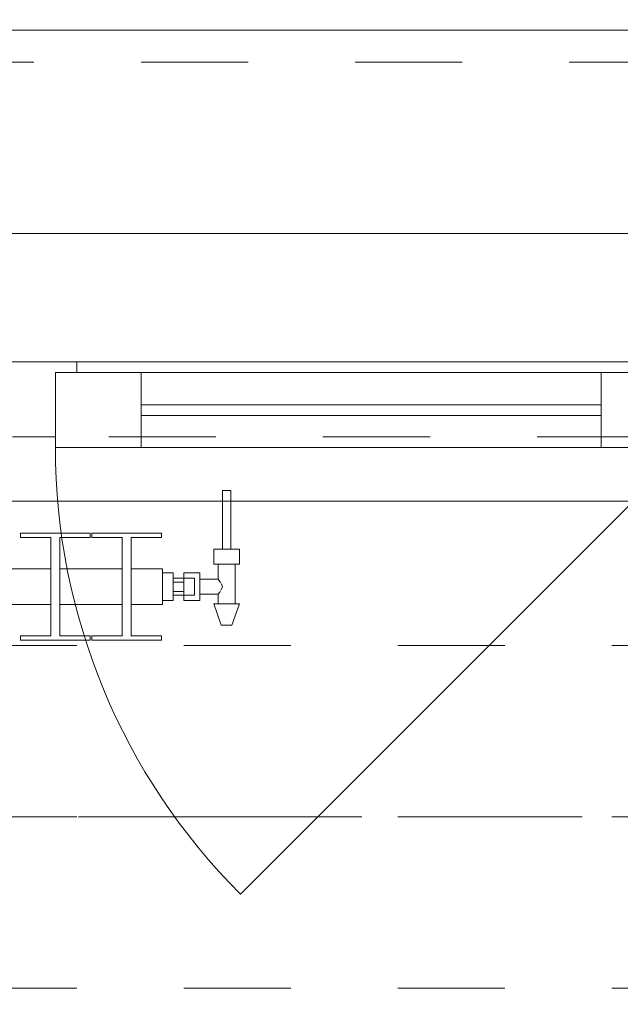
# Model space of a CAD drawing. Header units: metres. Extents: x -4 to 100, y -11 to 17.
# Tile 403 of 656: x 35.227 to 35.788, y 12.975 to 13.895. Entities that reach past the tile are written whole.
import ezdxf

# ---------------------------------------------------------------- set-up
doc = ezdxf.new("R2010")
doc.units = ezdxf.units.M
doc.header["$MEASUREMENT"] = 0
for name, pattern in [('Achse', [0.2, 0.1, -0.05, 0, -0.05]), ('Strichlinie doppelt', [0.546806, 0.264583, -0.105833, 0.070556, -0.105833]), ('Strichlinie eng', [0.115, 0.075, -0.04]), ('Untersicht', [0.1, 0.075, -0.025]), ('Wipeout_Contour', [1, 0, -1])]:
    doc.linetypes.add(name, pattern=pattern)
for name, color, linetype in [('152 - Bemaßung_ Beschriftung.Ausbau', 7, 'Continuous'), ('451 - Universal.Achsen Raster', 7, 'Continuous'), ('603 - Struktur.Bodenplatte_ Decke Roh', 7, 'Continuous'), ('604 - Struktur.Wand Aussen', 7, 'Continuous'), ('608 - Struktur.Träger', 7, 'Continuous'), ('650 - Abdeckung.Fußboden Aufbau', 7, 'Continuous'), ('801 - HKLSE.Heizung_ Klima_ Lüftung', 7, 'Continuous'), ('Neubau_653 - Abdeckung.TB Verkofferung', 7, 'Continuous')]:
    doc.layers.add(name, color=color, linetype=linetype)
doc.styles.add('ERSTELLTER_STIL_2', font='txt')
doc.dimstyles.new('ERSTELLTER_STIL__5', dxfattribs={"dimtxt": 0.1, "dimasz": 0.0532, "dimexe": 0.18, "dimexo": 0.0625, "dimgap": 0, "dimtad": 1, "dimtih": 1, "dimtoh": 1, "dimzin": 0, "dimdsep": 46, "dimtxsty": 'ERSTELLTER_STIL_2', "dimblk": 'ARROWHEAD_2', "dimblk1": 'ARROWHEAD_2', "dimblk2": 'ARROWHEAD_2', "dimcen": 0.09, "dimse1": 1, "dimse2": 1, "dimclrd": 7, "dimclre": 7, "dimclrt": 7, "dimazin": 0, "dimtfac": 1, "dimtdec": 4, "dimtmove": 0, "dimatfit": 3, "dimfxl": 1, "dimtolj": 1, "dimtzin": 0, "dimarcsym": 0})

# ---------------------------------------------------------------- blocks, each defined once
blk = doc.blocks.new('*D301')
at = {"layer": '152 - Bemaßung_ Beschriftung.Ausbau', "color": 7, "linetype": 'Continuous', "lineweight": 5}
for p, q in [((33.54, 14.8025), (33.54, 14.9075)), ((33.56021, 14.89), (33.51979, 14.82)), ((35.96021, 14.89), (35.91979, 14.82)), ((32.34, 14.855), (33.54, 14.855)), ((33.54, 14.855), (35.94, 14.855))]:
    blk.add_line(p, q, dxfattribs=at)
at = {"layer": '152 - Bemaßung_ Beschriftung.Ausbau', "color": 7, "lineweight": 5, "char_height": 0.1, "attachment_point": 7, "style": 'ERSTELLTER_STIL_2'}
for s, insert in [('\\A1;{\\pql;\\fArial|b0|i0|c0|p38;2,40}', (34.60697, 14.875)), ('\\A1;{\\pql;\\fArial|b0|i0|c0|p38;2,01}', (34.60697, 14.735))]:
    blk.add_mtext(s, dxfattribs=dict(at, insert=insert))
blk = doc.blocks.new('ARROWHEAD_2')
at = {"color": 0, "linetype": 'Continuous', "lineweight": 0}
for p, q in [((-0.378, -0.655), (0.378, 0.655)), ((0, 0), (-1, 0))]:
    blk.add_line(p, q, dxfattribs=at)
blk = doc.blocks.new('*D302')
at = {"layer": '152 - Bemaßung_ Beschriftung.Ausbau', "color": 7, "linetype": 'Continuous', "lineweight": 5}
for p, q in [((35.94, 14.8025), (35.94, 14.9075)), ((35.96021, 14.89), (35.91979, 14.82)), ((37.15021, 14.89), (37.10979, 14.82)), ((33.54, 14.855), (35.94, 14.855)), ((35.94, 14.855), (37.13, 14.855))]:
    blk.add_line(p, q, dxfattribs=at)
at = {"layer": '152 - Bemaßung_ Beschriftung.Ausbau', "color": 7, "lineweight": 5, "insert": (36.40197, 14.875), "char_height": 0.1, "attachment_point": 7, "style": 'ERSTELLTER_STIL_2'}
blk.add_mtext('\\A1;{\\pql;\\fArial|b0|i0|c0|p38;1,19}', dxfattribs=at)
blk = doc.blocks.new('*D336')
at = {"layer": '152 - Bemaßung_ Beschriftung.Ausbau', "color": 7, "linetype": 'Continuous', "lineweight": 5}
for p, q in [((32.99999, 15.3025), (32.99999, 15.4075)), ((33.0202, 15.39), (32.97978, 15.32)), ((36.4902, 15.39), (36.44978, 15.32)), ((32.85999, 15.355), (32.99999, 15.355)), ((32.99999, 15.355), (36.46999, 15.355))]:
    blk.add_line(p, q, dxfattribs=at)
at = {"layer": '152 - Bemaßung_ Beschriftung.Ausbau', "color": 7, "lineweight": 5, "char_height": 0.1, "attachment_point": 7, "style": 'ERSTELLTER_STIL_2'}
for s, insert in [('\\A1;{\\pql;\\fArial|b0|i0|c0|p38;3,47}', (34.52607, 15.375)), ('\\A1;{\\pql;\\fArial|b0|i0|c0|p38;12}', (36.29799, 15.375))]:
    blk.add_mtext(s, dxfattribs=dict(at, insert=insert))
blk = doc.blocks.new('*D337')
at = {"layer": '152 - Bemaßung_ Beschriftung.Ausbau', "color": 7, "linetype": 'Continuous', "lineweight": 5}
for p, q in [((36.46999, 15.3025), (36.46999, 15.4075)), ((36.4902, 15.39), (36.44978, 15.32)), ((36.6102, 15.39), (36.56978, 15.32)), ((32.99999, 15.355), (36.46999, 15.355)), ((36.46999, 15.355), (36.58999, 15.355))]:
    blk.add_line(p, q, dxfattribs=at)
blk = doc.blocks.new('*D373')
at = {"layer": '152 - Bemaßung_ Beschriftung.Ausbau', "color": 7, "linetype": 'Continuous', "lineweight": 5}
for p, q in [((33.07999, 15.8025), (33.07999, 15.9075)), ((33.1002, 15.89), (33.05978, 15.82)), ((36.4002, 15.89), (36.35978, 15.82)), ((32.77999, 15.855), (33.07999, 15.855)), ((33.07999, 15.855), (36.37999, 15.855))]:
    blk.add_line(p, q, dxfattribs=at)
at = {"layer": '152 - Bemaßung_ Beschriftung.Ausbau', "color": 7, "lineweight": 5, "insert": (34.59696, 15.875), "char_height": 0.1, "attachment_point": 7, "style": 'ERSTELLTER_STIL_2'}
blk.add_mtext('\\A1;{\\pql;\\fArial|b0|i0|c0|p38;3,30}', dxfattribs=at)
blk = doc.blocks.new('*D374')
at = {"layer": '152 - Bemaßung_ Beschriftung.Ausbau', "color": 7, "linetype": 'Continuous', "lineweight": 5}
for p, q in [((36.37999, 15.8025), (36.37999, 15.9075)), ((36.4002, 15.89), (36.35978, 15.82)), ((36.7002, 15.89), (36.65978, 15.82)), ((33.07999, 15.855), (36.37999, 15.855)), ((36.37999, 15.855), (36.67999, 15.855))]:
    blk.add_line(p, q, dxfattribs=at)
at = {"layer": '152 - Bemaßung_ Beschriftung.Ausbau', "color": 7, "lineweight": 5, "insert": (36.4541, 15.875), "char_height": 0.1, "attachment_point": 7, "style": 'ERSTELLTER_STIL_2'}
blk.add_mtext('\\A1;{\\pql;\\fArial|b0|i0|c0|p38;30}', dxfattribs=at)

msp = doc.modelspace()

# ---------------------------------------------------------------- linework, layer by layer
at = {"layer": '451 - Universal.Achsen Raster', "color": 160, "linetype": 'Strichlinie doppelt', "lineweight": 9, "true_color": 0x3232ff}
msp.add_line((64.93502, 13.14998), (-3.175, 13.14998), dxfattribs=at)
at = {"layer": '603 - Struktur.Bodenplatte_ Decke Roh', "color": 7, "linetype": 'Continuous', "lineweight": 18, "flags": 128}
msp.add_lwpolyline([(47.47999, 13.695), (14.77999, 13.695), (14.77999, 13.455), (14.77999, 12.99998), (14.84, 12.99998), (14.84, 8.58498), (13.03, 8.58498), (13.03, 8.72498), (11.41, 8.72498), (11.41, 12.99998), (11.47999, 12.99998), (11.47999, 13.455), (11.47999, 13.695), (-0.015, 13.695)], dxfattribs=at)
at = {"layer": '604 - Struktur.Wand Aussen', "color": 7, "linetype": 'Continuous', "lineweight": 9}
msp.add_line((35.84, 13.885), (33.64, 13.885), dxfattribs=at)
at = {"layer": '604 - Struktur.Wand Aussen', "color": 7, "linetype": 'Strichlinie eng', "lineweight": 9}
msp.add_line((35.84, 13.855), (33.64, 13.855), dxfattribs=at)
at = {"layer": '604 - Struktur.Wand Aussen', "color": 7, "linetype": 'Continuous', "lineweight": 13}
for p, q in [((35.2, 13.575), (35.24, 13.575)), ((35.24, 13.575), (35.28, 13.575)), ((35.28, 13.575), (35.83, 13.575)), ((35.28, 13.575), (35.28, 13.565)), ((35.28, 13.565), (35.26, 13.565)), ((35.26, 13.565), (35.26, 13.505)), ((35.26, 13.495), (35.26, 13.565)), ((35.26, 13.565), (35.34, 13.565)), ((35.34, 13.565), (35.77, 13.565)), ((35.34, 13.565), (35.34, 13.495)), ((35.77, 13.495), (35.77, 13.565)), ((35.77, 13.565), (35.85, 13.565)), ((35.34, 13.535), (35.77, 13.535)), ((35.77, 13.525), (35.34, 13.525)), ((35.24, 13.505), (35.22, 13.505)), ((35.26, 13.505), (35.24, 13.505)), ((35.34, 13.495), (35.26, 13.495)), ((35.77, 13.495), (35.34, 13.495)), ((35.85, 13.495), (35.77, 13.495))]:
    msp.add_line(p, q, dxfattribs=at)
at = {"layer": '608 - Struktur.Träger', "color": 7, "linetype": 'Untersicht', "lineweight": 13}
for p, q in [((14.77999, 13.30998), (47.47999, 13.30998)), ((14.77999, 12.98998), (47.47999, 12.98998))]:
    msp.add_line(p, q, dxfattribs=at)
at = {"layer": '608 - Struktur.Träger', "color": 7, "linetype": 'Achse', "lineweight": 9}
msp.add_line((14.77999, 13.14998), (47.47999, 13.14998), dxfattribs=at)
at = {"layer": '650 - Abdeckung.Fußboden Aufbau', "color": 7, "linetype": 'Continuous', "lineweight": 13, "flags": 128}
msp.add_lwpolyline([(36.46999, 8.25), (36.46999, 12.98998), (36.36999, 12.98998), (36.36999, 13.445), (33.08999, 13.445), (33.08999, 12.98998)], dxfattribs=at)
at = {"layer": 'Neubau_653 - Abdeckung.TB Verkofferung', "color": 1, "linetype": 'Untersicht', "lineweight": 9}
msp.add_line((15.11, 13.50498), (47.13002, 13.50498), dxfattribs=at)

# ---------------------------------------------------------------- dimensions: what is measured, and where the dimension line sits
at = {"layer": '152 - Bemaßung_ Beschriftung.Ausbau', "color": 7, "linetype": 'Continuous', "lineweight": 5}
for base, p1, p2, picture, middle in [((35.94, 14.855), (33.54, 13.575), (35.94, 13.575), '*D301', (34.73685, 14.925)), ((37.13, 14.855), (35.94, 13.575), (37.13, 13.575), '*D302', (36.53185, 14.925))]:
    dim = msp.add_linear_dim(base=base, p1=p1, p2=p2, angle=0, dimstyle='ERSTELLTER_STIL__5', dxfattribs=at)
    dim.commit()
    dim.dimension.update_dxf_attribs({"geometry": picture, "text_midpoint": middle, "dimtype": 160})

# ---------------------------------------------------------------- next in the draw order: wipeouts: each hides what was drawn before it
at = {"color": 254, "linetype": 'Wipeout_Contour', "lineweight": 0, "ltscale": 9110.125896}
msp.add_wipeout([(34.35999, 13.38167), (34.35999, 13.34833), (34.38916, 13.34833), (34.38916, 13.31917), (34.36082, 13.31917), (34.36082, 13.315), (34.42582, 13.315), (34.42582, 13.31917), (34.39749, 13.31917), (34.39749, 13.34833), (34.45582, 13.34833), (34.45582, 13.31917), (34.42749, 13.31917), (34.42749, 13.315), (34.49249, 13.315), (34.49249, 13.31917), (34.46416, 13.31917), (34.46416, 13.34833), (34.52249, 13.34833), (34.52249, 13.31917), (34.49416, 13.31917), (34.49416, 13.315), (34.55916, 13.315), (34.55916, 13.31917), (34.53082, 13.31917), (34.53082, 13.34833), (34.58916, 13.34833), (34.58916, 13.31917), (34.56082, 13.31917), (34.56082, 13.315), (34.62582, 13.315), (34.62582, 13.31917), (34.59749, 13.31917), (34.59749, 13.34833), (34.65582, 13.34833), (34.65582, 13.31917), (34.62749, 13.31917), (34.62749, 13.315), (34.69249, 13.315), (34.69249, 13.31917), (34.66416, 13.31917), (34.66416, 13.34833), (34.72249, 13.34833), (34.72249, 13.31917), (34.69416, 13.31917), (34.69416, 13.315), (34.75916, 13.315), (34.75916, 13.31917), (34.73082, 13.31917), (34.73082, 13.34833), (34.78916, 13.34833), (34.78916, 13.31917), (34.76082, 13.31917), (34.76082, 13.315), (34.82582, 13.315), (34.82582, 13.31917), (34.79749, 13.31917), (34.79749, 13.34833), (34.85582, 13.34833), (34.85582, 13.31917), (34.82749, 13.31917), (34.82749, 13.315), (34.89249, 13.315), (34.89249, 13.31917), (34.86416, 13.31917), (34.86416, 13.34833), (34.92249, 13.34833), (34.92249, 13.31917), (34.89416, 13.31917), (34.89416, 13.315), (34.95916, 13.315), (34.95916, 13.31917), (34.93082, 13.31917), (34.93082, 13.34833), (34.98916, 13.34833), (34.98916, 13.31917), (34.96082, 13.31917), (34.96082, 13.315), (35.02582, 13.315), (35.02582, 13.31917), (34.99749, 13.31917), (34.99749, 13.34833), (35.05582, 13.34833), (35.05582, 13.31917), (35.02749, 13.31917), (35.02749, 13.315), (35.09249, 13.315), (35.09249, 13.31917), (35.06416, 13.31917), (35.06416, 13.34833), (35.12249, 13.34833), (35.12249, 13.31917), (35.09416, 13.31917), (35.09416, 13.315), (35.15916, 13.315), (35.15916, 13.31917), (35.13082, 13.31917), (35.13082, 13.34833), (35.18916, 13.34833), (35.18916, 13.31917), (35.16082, 13.31917), (35.16082, 13.315), (35.22582, 13.315), (35.22582, 13.31917), (35.19749, 13.31917), (35.19749, 13.34833), (35.25582, 13.34833), (35.25582, 13.31917), (35.22749, 13.31917), (35.22749, 13.315), (35.29249, 13.315), (35.29249, 13.31917), (35.26416, 13.31917), (35.26416, 13.34833), (35.32249, 13.34833), (35.32249, 13.31917), (35.29416, 13.31917), (35.29416, 13.315), (35.35916, 13.315), (35.35916, 13.31917), (35.33082, 13.31917), (35.33082, 13.34833), (35.35999, 13.34833), (35.35999, 13.38167), (35.33082, 13.38167), (35.33082, 13.41083), (35.35916, 13.41083), (35.35916, 13.415), (35.29416, 13.415), (35.29416, 13.41083), (35.32249, 13.41083), (35.32249, 13.38167), (35.26416, 13.38167), (35.26416, 13.41083), (35.29249, 13.41083), (35.29249, 13.415), (35.22749, 13.415), (35.22749, 13.41083), (35.25582, 13.41083), (35.25582, 13.38167), (35.19749, 13.38167), (35.19749, 13.41083), (35.22582, 13.41083), (35.22582, 13.415), (35.16082, 13.415), (35.16082, 13.41083), (35.18916, 13.41083), (35.18916, 13.38167), (35.13082, 13.38167), (35.13082, 13.41083), (35.15916, 13.41083), (35.15916, 13.415), (35.09416, 13.415), (35.09416, 13.41083), (35.12249, 13.41083), (35.12249, 13.38167), (35.06416, 13.38167), (35.06416, 13.41083), (35.09249, 13.41083), (35.09249, 13.415), (35.02749, 13.415), (35.02749, 13.41083), (35.05582, 13.41083), (35.05582, 13.38167), (34.99749, 13.38167), (34.99749, 13.41083), (35.02582, 13.41083), (35.02582, 13.415), (34.96082, 13.415), (34.96082, 13.41083), (34.98916, 13.41083), (34.98916, 13.38167), (34.93082, 13.38167), (34.93082, 13.41083), (34.95916, 13.41083), (34.95916, 13.415), (34.89416, 13.415), (34.89416, 13.41083), (34.92249, 13.41083), (34.92249, 13.38167), (34.86416, 13.38167), (34.86416, 13.41083), (34.89249, 13.41083), (34.89249, 13.415), (34.82749, 13.415), (34.82749, 13.41083), (34.85582, 13.41083), (34.85582, 13.38167), (34.79749, 13.38167), (34.79749, 13.41083), (34.82582, 13.41083), (34.82582, 13.415), (34.76082, 13.415), (34.76082, 13.41083), (34.78916, 13.41083), (34.78916, 13.38167), (34.73082, 13.38167), (34.73082, 13.41083), (34.75916, 13.41083), (34.75916, 13.415), (34.69416, 13.415), (34.69416, 13.41083), (34.72249, 13.41083), (34.72249, 13.38167), (34.66416, 13.38167), (34.66416, 13.41083), (34.69249, 13.41083), (34.69249, 13.415), (34.62749, 13.415), (34.62749, 13.41083), (34.65582, 13.41083), (34.65582, 13.38167), (34.59749, 13.38167), (34.59749, 13.41083), (34.62582, 13.41083), (34.62582, 13.415), (34.56082, 13.415), (34.56082, 13.41083), (34.58916, 13.41083), (34.58916, 13.38167), (34.53082, 13.38167), (34.53082, 13.41083), (34.55916, 13.41083), (34.55916, 13.415), (34.49416, 13.415), (34.49416, 13.41083), (34.52249, 13.41083), (34.52249, 13.38167), (34.46416, 13.38167), (34.46416, 13.41083), (34.49249, 13.41083), (34.49249, 13.415), (34.42749, 13.415), (34.42749, 13.41083), (34.45582, 13.41083), (34.45582, 13.38167), (34.39749, 13.38167), (34.39749, 13.41083), (34.42582, 13.41083), (34.42582, 13.415), (34.36082, 13.415), (34.36082, 13.41083), (34.38916, 13.41083), (34.38916, 13.38167)], dxfattribs=at).dxf.layer = '801 - HKLSE.Heizung_ Klima_ Lüftung'

# ---------------------------------------------------------------- next in the draw order: linework, layer by layer
at = {"layer": '801 - HKLSE.Heizung_ Klima_ Lüftung', "color": 7, "linetype": 'Continuous', "lineweight": 5}
for p, q in [((35.22749, 13.415), (35.22749, 13.41083)), ((35.29249, 13.415), (35.22749, 13.415)), ((35.22749, 13.415), (35.22749, 13.41083)), ((35.29249, 13.41083), (35.29249, 13.415)), ((35.29249, 13.41083), (35.29249, 13.415)), ((35.29416, 13.415), (35.29416, 13.41083)), ((35.29416, 13.415), (35.29416, 13.41083)), ((35.22749, 13.41083), (35.25582, 13.41083)), ((35.25582, 13.41083), (35.25582, 13.31917)), ((35.26416, 13.31917), (35.26416, 13.41083)), ((35.26416, 13.41083), (35.29249, 13.41083)), ((35.29416, 13.41083), (35.32249, 13.41083)), ((35.32249, 13.41083), (35.32249, 13.31917)), ((35.33082, 13.31917), (35.33082, 13.41083)), ((35.19749, 13.38167), (35.25582, 13.38167)), ((35.26416, 13.38167), (35.32249, 13.38167)), ((35.19749, 13.34833), (35.25582, 13.34833)), ((35.26416, 13.34833), (35.32249, 13.34833)), ((35.22749, 13.31917), (35.22749, 13.315)), ((35.25582, 13.31917), (35.22749, 13.31917)), ((35.22749, 13.31917), (35.22749, 13.315)), ((35.22749, 13.315), (35.29249, 13.315)), ((35.22749, 13.315), (35.29249, 13.315)), ((35.29249, 13.31917), (35.26416, 13.31917)), ((35.29249, 13.315), (35.29249, 13.31917)), ((35.29249, 13.315), (35.29249, 13.31917)), ((35.29416, 13.31917), (35.29416, 13.315)), ((35.32249, 13.31917), (35.29416, 13.31917)), ((35.29416, 13.31917), (35.29416, 13.315)), ((35.29416, 13.315), (35.35916, 13.315)), ((35.29416, 13.315), (35.35916, 13.315)), ((35.35916, 13.31917), (35.33082, 13.31917)), ((35.35916, 13.315), (35.35916, 13.31917))]:
    msp.add_line(p, q, dxfattribs=at)

# ---------------------------------------------------------------- next in the draw order: wipeouts: each hides what was drawn before it
at = {"color": 254, "linetype": 'Wipeout_Contour', "lineweight": 0, "ltscale": 1207.111879}
msp.add_wipeout([(35.35999, 13.35201), (35.36999, 13.35201), (35.36999, 13.357), (35.37999, 13.357), (35.37999, 13.352), (35.39499, 13.352), (35.39499, 13.358), (35.41199, 13.358), (35.41199, 13.349), (35.40799, 13.349), (35.41499, 13.329), (35.42499, 13.329), (35.43199, 13.349), (35.42799, 13.349), (35.42799, 13.386), (35.43199, 13.386), (35.43199, 13.4), (35.42399, 13.4), (35.42399, 13.455), (35.41599, 13.455), (35.41599, 13.4), (35.40799, 13.4), (35.40799, 13.386), (35.41199, 13.386), (35.41199, 13.372), (35.39499, 13.372), (35.39499, 13.378), (35.37999, 13.378), (35.37999, 13.373), (35.36999, 13.373), (35.36999, 13.37799), (35.35999, 13.37799)], dxfattribs=at).dxf.layer = '801 - HKLSE.Heizung_ Klima_ Lüftung'

# ---------------------------------------------------------------- next in the draw order: linework, layer by layer
at = {"layer": '604 - Struktur.Wand Aussen', "color": 7, "linetype": 'Continuous', "lineweight": 9}
for p, q in [((35.85, 13.495), (35.43281, 13.07781)), ((35.93, 13.445), (33.55, 13.445))]:
    msp.add_line(p, q, dxfattribs=at)
at = {"layer": '604 - Struktur.Wand Aussen', "color": 7, "linetype": 'Strichlinie eng', "lineweight": 9}
msp.add_line((35.93, 13.445), (33.55, 13.445), dxfattribs=at)
at = {"layer": '604 - Struktur.Wand Aussen', "color": 7, "linetype": 'Continuous', "lineweight": 9}
msp.add_arc((35.85, 13.495), 0.59, 180, 225, dxfattribs=at)
at = {"layer": '801 - HKLSE.Heizung_ Klima_ Lüftung', "color": 7, "linetype": 'Continuous', "lineweight": 5}
for p, q in [((35.41599, 13.455), (35.41716, 13.455)), ((35.41599, 13.455), (35.41599, 13.4)), ((35.41716, 13.455), (35.41999, 13.455)), ((35.41999, 13.455), (35.42282, 13.455)), ((35.42282, 13.455), (35.42399, 13.455)), ((35.42399, 13.455), (35.42399, 13.4)), ((35.35916, 13.415), (35.29416, 13.415)), ((35.35916, 13.41083), (35.35916, 13.415)), ((35.33082, 13.41083), (35.35916, 13.41083)), ((35.40799, 13.4), (35.41399, 13.4)), ((35.40799, 13.4), (35.40799, 13.386)), ((35.41399, 13.4), (35.42599, 13.4)), ((35.41599, 13.4), (35.41716, 13.4)), ((35.41716, 13.4), (35.41999, 13.4)), ((35.41999, 13.4), (35.42282, 13.4)), ((35.42282, 13.4), (35.42399, 13.4)), ((35.42599, 13.4), (35.43199, 13.4)), ((35.43199, 13.4), (35.43199, 13.386)), ((35.33082, 13.38167), (35.35999, 13.38167)), ((35.35999, 13.38167), (35.35999, 13.37679)), ((35.35999, 13.37799), (35.36999, 13.37799)), ((35.36999, 13.37799), (35.36999, 13.365)), ((35.37999, 13.373), (35.37999, 13.378)), ((35.37999, 13.378), (35.37999, 13.3715)), ((35.39499, 13.378), (35.37999, 13.378)), ((35.39499, 13.378), (35.39499, 13.3715)), ((35.40799, 13.386), (35.41399, 13.386)), ((35.41199, 13.386), (35.41199, 13.372)), ((35.41399, 13.386), (35.42599, 13.386)), ((35.42599, 13.386), (35.43199, 13.386)), ((35.42799, 13.386), (35.42799, 13.349)), ((35.35999, 13.37679), (35.35999, 13.365)), ((35.37999, 13.373), (35.36999, 13.373)), ((35.36999, 13.36933), (35.37999, 13.36933)), ((35.37999, 13.373), (35.37999, 13.37066)), ((35.37999, 13.373), (35.38999, 13.373)), ((35.37999, 13.373), (35.37999, 13.37066)), ((35.37999, 13.3715), (35.37999, 13.36933)), ((35.37999, 13.37066), (35.37999, 13.365)), ((35.37999, 13.37066), (35.37999, 13.36933)), ((35.37999, 13.36933), (35.37999, 13.365)), ((35.38999, 13.373), (35.38999, 13.37066)), ((35.38999, 13.37066), (35.38999, 13.365)), ((35.41199, 13.372), (35.39499, 13.372)), ((35.39499, 13.3715), (35.39499, 13.3585)), ((35.41199, 13.372), (35.4137, 13.36995)), ((35.4137, 13.36995), (35.41422, 13.36889)), ((35.35999, 13.365), (35.35999, 13.35321)), ((35.36999, 13.365), (35.36999, 13.35201)), ((35.36999, 13.36067), (35.37999, 13.36067)), ((35.37999, 13.365), (35.37999, 13.36067)), ((35.37999, 13.365), (35.37999, 13.35934)), ((35.37999, 13.36067), (35.37999, 13.3585)), ((35.37999, 13.36067), (35.37999, 13.35934)), ((35.37999, 13.35934), (35.37999, 13.357)), ((35.37999, 13.35934), (35.37999, 13.357)), ((35.38999, 13.365), (35.38999, 13.35934)), ((35.38999, 13.35934), (35.38999, 13.357)), ((35.4137, 13.36005), (35.41199, 13.358)), ((35.41422, 13.36111), (35.4137, 13.36005)), ((35.41473, 13.36785), (35.41612, 13.365)), ((35.41612, 13.365), (35.41473, 13.36215)), ((35.35999, 13.35321), (35.35999, 13.34833)), ((35.35999, 13.35201), (35.36999, 13.35201)), ((35.35999, 13.35201), (35.36999, 13.35201)), ((35.35999, 13.35201), (35.36999, 13.35201)), ((35.35999, 13.35201), (35.36999, 13.35201)), ((35.37999, 13.357), (35.36999, 13.357)), ((35.37999, 13.3585), (35.37999, 13.352)), ((35.37999, 13.357), (35.38999, 13.357)), ((35.37999, 13.352), (35.37999, 13.357)), ((35.39499, 13.352), (35.37999, 13.352)), ((35.39499, 13.3585), (35.39499, 13.352)), ((35.41199, 13.358), (35.39499, 13.358)), ((35.41199, 13.358), (35.41199, 13.349)), ((35.33082, 13.34833), (35.35999, 13.34833)), ((35.40799, 13.349), (35.4115, 13.349)), ((35.40799, 13.349), (35.41499, 13.329)), ((35.4115, 13.349), (35.41999, 13.349)), ((35.41999, 13.349), (35.42847, 13.349)), ((35.43199, 13.349), (35.42499, 13.329)), ((35.42847, 13.349), (35.43199, 13.349)), ((35.41499, 13.329), (35.41645, 13.329)), ((35.41645, 13.329), (35.41999, 13.329)), ((35.41999, 13.329), (35.42352, 13.329)), ((35.42352, 13.329), (35.42499, 13.329))]:
    msp.add_line(p, q, dxfattribs=at)

# ---------------------------------------------------------------- next in the draw order: dimensions: what is measured, and where the dimension line sits
at = {"layer": '152 - Bemaßung_ Beschriftung.Ausbau', "color": 7, "linetype": 'Continuous', "lineweight": 5}
for base, p1, p2, picture, middle in [((36.37999, 15.855), (33.07999, 13.44998), (36.37999, 12.99998), '*D373', (34.72684, 15.925)), ((36.67999, 15.855), (36.37999, 12.99998), (36.67999, 12.99998), '*D374', (36.53034, 15.925)), ((36.46999, 15.355), (32.99999, 10.60494), (36.46999, 10.62499), '*D336', (34.65596, 15.425)), ((36.58999, 15.355), (36.46999, 10.62499), (36.58999, 10.61749), '*D337', (36.37422, 15.425))]:
    dim = msp.add_linear_dim(base=base, p1=p1, p2=p2, angle=0, dimstyle='ERSTELLTER_STIL__5', dxfattribs=at)
    dim.commit()
    dim.dimension.update_dxf_attribs({"geometry": picture, "text_midpoint": middle, "dimtype": 160})

doc.saveas('drawing.dxf')
